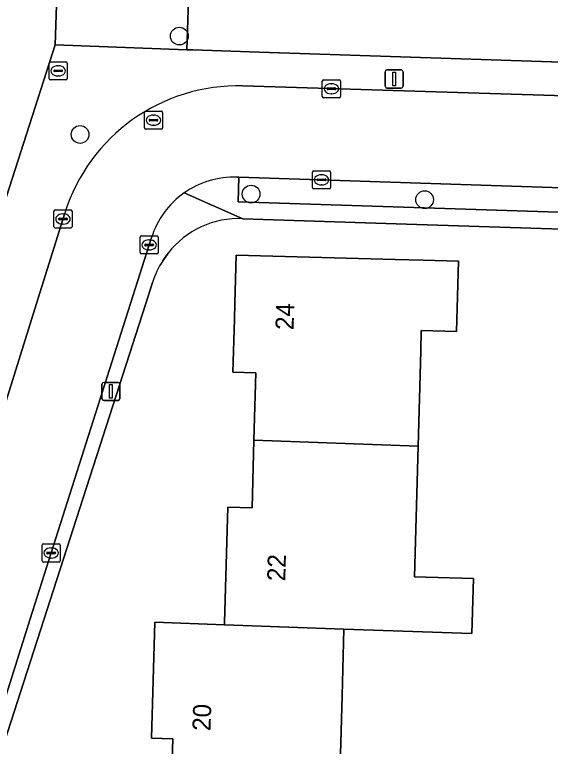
# Model space of a CAD drawing. Extents: x 158455 to 159797, y 387218 to 388672.
# Drawn here: x 159447.54 to 159477.13, y 387725.56 to 387765.95 of the extents above; entities that cross this region are included whole.
import ezdxf

# ---------------------------------------------------------------- set-up
doc = ezdxf.new("R2010")
doc.units = 0
for name, color, linetype in [('IMGEO_Boom', 7, 'Continuous'), ('IMGEO_Brandkraan', 7, 'Continuous'), ('IMGEO_Erf', 7, 'Continuous'), ('IMGEO_Kolk', 7, 'Continuous'), ('IMGEO_Lichtmast', 7, 'Continuous'), ('IMGEO_Muur', 7, 'Continuous'), ('IMGEO_Pand', 7, 'Continuous'), ('IMGEO_Pand_nummerreeks', 7, 'Continuous'), ('IMGEO_Parkeervlak_open', 7, 'Continuous'), ('IMGEO_Rijbaan_lokaal_open', 7, 'Continuous'), ('IMGEO_Rioolput', 7, 'Continuous'), ('IMGEO_Voetpad_open', 7, 'Continuous')]:
    doc.layers.add(name, color=color, linetype=linetype)

msp = doc.modelspace()

# ---------------------------------------------------------------- linework, layer by layer
at = {"layer": 'IMGEO_Boom'}
for centre in [(159456.635, 387764.761), (159451.152, 387759.332), (159460.598, 387756.046), (159470.184, 387755.735)]:
    msp.add_circle(centre, 0.489, dxfattribs=at)
at = {"layer": 'IMGEO_Brandkraan'}
for p, q in [((159449.442, 387762.418), (159449.442, 387763.27)), ((159449.517, 387763.344), (159450.369, 387763.344)), ((159450.443, 387763.27), (159450.443, 387762.418)), ((159449.701, 387762.838), (159449.701, 387762.85)), ((159450.139, 387762.801), (159449.741, 387762.801)), ((159449.744, 387762.887), (159450.142, 387762.887)), ((159449.93, 387763.124), (159449.955, 387763.124)), ((159450.185, 387762.85), (159450.185, 387762.838)), ((159449.953, 387762.564), (159449.928, 387762.564)), ((159450.369, 387762.344), (159449.517, 387762.344))]:
    msp.add_line(p, q, dxfattribs=at)
for points in [[(159449.442, 387762.418), (159449.442, 387763.27)], [(159449.517, 387763.344), (159450.369, 387763.344)], [(159450.443, 387763.27), (159450.443, 387762.418)], [(159450.369, 387762.344), (159449.517, 387762.344)]]:
    msp.add_lwpolyline(points, dxfattribs=at)
for centre, radius, start, end in [((159449.519, 387763.268), 0.0765, 91.552, 178.448), ((159449.519, 387763.268), 0.0765, 91.552, 178.448), ((159450.367, 387763.268), 0.0765, 1.552, 88.448), ((159450.367, 387763.268), 0.0765, 1.552, 88.448), ((159449.741, 387762.847), 0.0403, 85.8775, 175.7526), ((159449.738, 387762.837), 0.0366, 178.938, 274.7102), ((159450.142, 387762.844), 0.043, 264.8664, 352.4533), ((159450.146, 387762.849), 0.0386, 1.7309, 96.639), ((159449.519, 387762.42), 0.0765, 181.552, 268.448), ((159449.519, 387762.42), 0.0765, 181.552, 268.448), ((159450.367, 387762.42), 0.0765, 271.552, 358.448), ((159450.367, 387762.42), 0.0765, 271.552, 358.448)]:
    msp.add_arc(centre, radius, start, end, dxfattribs=at)
for centre, major_axis, ratio, start_param, end_param in [((159449.929, 387762.844), (-0.387, 0.002), 0.722429, 4.712389, 7.853982), ((159449.954, 387762.844), (-0.39, 0.002), 0.717154, 1.570796, 4.712389)]:
    msp.add_ellipse(centre, major_axis=major_axis, ratio=ratio, start_param=start_param, end_param=end_param, dxfattribs=at)
at = {"layer": 'IMGEO_Erf'}
for points in [[(159531.735, 387822.593), (159500, 387823.574), (159459.123, 387824.908), (159458.078, 387794.367), (159457.568, 387779.455), (159457.04, 387764.011), (159457.387, 387764), (159461.065, 387763.878), (159500, 387762.594), (159533.045, 387761.543)], [(159436.405, 387722.741), (159445.18, 387750), (159449.774, 387764.272), (159450.561, 387787.974)], [(159525.384, 387752.73), (159500, 387753.384), (159484.649, 387753.885), (159468.612, 387754.409), (159460.143, 387754.686)], [(159456.02, 387752.782), (159455.716, 387752.36)], [(159456.168, 387722.248), (159456.27, 387725.976), (159455.106, 387726.008), (159455.282, 387732.41), (159459.134, 387732.274), (159459.138, 387732.404), (159459.314, 387738.773), (159460.654, 387738.736), (159460.756, 387742.458), (159460.859, 387746.181), (159459.598, 387746.215), (159459.678, 387749.13), (159459.702, 387750), (159459.776, 387752.679), (159468.558, 387752.437), (159470.107, 387752.394), (159472.052, 387752.34), (159471.944, 387748.453), (159470, 387748.507), (159469.97, 387747.396), (159469.825, 387742.137), (159469.626, 387734.92), (159472.88, 387734.831), (159472.796, 387731.79), (159465.726, 387732.04), (159465.624, 387728.351), (159465.447, 387721.92)], [(159455.159, 387751.171), (159454.781, 387750), (159442.218, 387711.093), (159524.065, 387708.839), (159524.491, 387720.38), (159531.549, 387720.12), (159536.134, 387735.247), (159536.306, 387735.285), (159537.303, 387738.648), (159539.092, 387744.686), (159539.446, 387745.879)]]:
    msp.add_lwpolyline(points, dxfattribs=at)
for centre, radius, start, end in [((159459.912, 387749.769), 4.922, 87.3158, 142.2592), ((159459.892, 387749.679), 4.962, 147.2965, 162.501)]:
    msp.add_arc(centre, radius, start, end, dxfattribs=at)
at = {"layer": 'IMGEO_Kolk'}
for p, q in [((159464.532, 387761.43), (159464.532, 387762.282)), ((159464.607, 387762.356), (159465.459, 387762.356)), ((159465.02, 387762.136), (159465.045, 387762.136)), ((159465.533, 387762.282), (159465.533, 387761.43)), ((159464.791, 387761.85), (159464.791, 387761.862)), ((159465.229, 387761.813), (159464.831, 387761.813)), ((159464.834, 387761.899), (159465.232, 387761.899)), ((159465.275, 387761.862), (159465.275, 387761.85)), ((159465.459, 387761.356), (159464.607, 387761.356)), ((159465.043, 387761.576), (159465.018, 387761.576)), ((159463.99, 387756.403), (159463.99, 387757.255)), ((159464.065, 387757.329), (159464.917, 387757.329)), ((159464.991, 387757.255), (159464.991, 387756.403)), ((159464.249, 387756.823), (159464.249, 387756.835)), ((159464.687, 387756.786), (159464.289, 387756.786)), ((159464.292, 387756.872), (159464.69, 387756.872)), ((159464.478, 387757.109), (159464.503, 387757.109)), ((159464.733, 387756.835), (159464.733, 387756.823)), ((159464.501, 387756.549), (159464.476, 387756.549)), ((159464.917, 387756.329), (159464.065, 387756.329)), ((159449.783, 387755.168), (159450.635, 387755.168)), ((159449.708, 387754.242), (159449.708, 387755.094)), ((159450.196, 387754.948), (159450.221, 387754.948)), ((159450.709, 387755.094), (159450.709, 387754.242)), ((159449.967, 387754.662), (159449.967, 387754.674)), ((159450.405, 387754.625), (159450.007, 387754.625)), ((159450.01, 387754.711), (159450.408, 387754.711)), ((159450.219, 387754.388), (159450.194, 387754.388)), ((159450.451, 387754.674), (159450.451, 387754.662)), ((159450.635, 387754.168), (159449.783, 387754.168)), ((159454.466, 387752.811), (159454.466, 387753.663)), ((159454.541, 387753.737), (159455.393, 387753.737)), ((159454.954, 387753.517), (159454.979, 387753.517)), ((159455.467, 387753.663), (159455.467, 387752.811)), ((159454.725, 387753.231), (159454.725, 387753.243)), ((159455.163, 387753.194), (159454.765, 387753.194)), ((159454.768, 387753.28), (159455.166, 387753.28)), ((159455.209, 387753.243), (159455.209, 387753.231)), ((159455.393, 387752.737), (159454.541, 387752.737)), ((159454.977, 387752.957), (159454.952, 387752.957)), ((159449.053, 387735.812), (159449.053, 387736.664)), ((159449.128, 387736.738), (159449.98, 387736.738)), ((159450.054, 387736.664), (159450.054, 387735.812)), ((159449.312, 387736.232), (159449.312, 387736.244)), ((159449.75, 387736.195), (159449.352, 387736.195)), ((159449.355, 387736.281), (159449.753, 387736.281)), ((159449.541, 387736.518), (159449.566, 387736.518)), ((159449.796, 387736.244), (159449.796, 387736.232)), ((159449.564, 387735.958), (159449.539, 387735.958)), ((159449.98, 387735.738), (159449.128, 387735.738))]:
    msp.add_line(p, q, dxfattribs=at)
for points in [[(159464.532, 387761.43), (159464.532, 387762.282)], [(159464.607, 387762.356), (159465.459, 387762.356)], [(159465.533, 387762.282), (159465.533, 387761.43)], [(159465.459, 387761.356), (159464.607, 387761.356)], [(159463.99, 387756.403), (159463.99, 387757.255)], [(159464.065, 387757.329), (159464.917, 387757.329)], [(159464.991, 387757.255), (159464.991, 387756.403)], [(159464.917, 387756.329), (159464.065, 387756.329)], [(159449.783, 387755.168), (159450.635, 387755.168)], [(159449.708, 387754.242), (159449.708, 387755.094)], [(159450.709, 387755.094), (159450.709, 387754.242)], [(159450.635, 387754.168), (159449.783, 387754.168)], [(159454.466, 387752.811), (159454.466, 387753.663)], [(159454.541, 387753.737), (159455.393, 387753.737)], [(159455.467, 387753.663), (159455.467, 387752.811)], [(159455.393, 387752.737), (159454.541, 387752.737)], [(159449.053, 387735.812), (159449.053, 387736.664)], [(159449.128, 387736.738), (159449.98, 387736.738)], [(159450.054, 387736.664), (159450.054, 387735.812)], [(159449.98, 387735.738), (159449.128, 387735.738)]]:
    msp.add_lwpolyline(points, dxfattribs=at)
for centre, radius, start, end in [((159464.609, 387762.28), 0.0765, 91.552, 178.448), ((159464.609, 387762.28), 0.0765, 91.552, 178.448), ((159465.457, 387762.28), 0.0765, 1.552, 88.448), ((159465.457, 387762.28), 0.0765, 1.552, 88.448), ((159464.831, 387761.859), 0.0403, 85.8775, 175.7526), ((159464.828, 387761.849), 0.0366, 178.938, 274.7102), ((159465.232, 387761.856), 0.043, 264.8664, 352.4533), ((159465.236, 387761.861), 0.0386, 1.7309, 96.639), ((159464.609, 387761.432), 0.0765, 181.552, 268.448), ((159464.609, 387761.432), 0.0765, 181.552, 268.448), ((159465.457, 387761.432), 0.0765, 271.552, 358.448), ((159465.457, 387761.432), 0.0765, 271.552, 358.448), ((159464.067, 387757.253), 0.0765, 91.552, 178.448), ((159464.067, 387757.253), 0.0765, 91.552, 178.448), ((159464.915, 387757.253), 0.0765, 1.552, 88.448), ((159464.915, 387757.253), 0.0765, 1.552, 88.448), ((159464.289, 387756.832), 0.0403, 85.8775, 175.7526), ((159464.286, 387756.822), 0.0366, 178.938, 274.7102), ((159464.69, 387756.829), 0.043, 264.8664, 352.4533), ((159464.694, 387756.834), 0.0386, 1.7309, 96.639), ((159464.067, 387756.405), 0.0765, 181.552, 268.448), ((159464.067, 387756.405), 0.0765, 181.552, 268.448), ((159464.915, 387756.405), 0.0765, 271.552, 358.448), ((159464.915, 387756.405), 0.0765, 271.552, 358.448), ((159449.785, 387755.092), 0.0765, 91.552, 178.448), ((159449.785, 387755.092), 0.0765, 91.552, 178.448), ((159450.633, 387755.092), 0.0765, 1.552, 88.448), ((159450.633, 387755.092), 0.0765, 1.552, 88.448), ((159450.007, 387754.671), 0.0403, 85.8775, 175.7526), ((159450.004, 387754.661), 0.0366, 178.938, 274.7102), ((159450.408, 387754.668), 0.043, 264.8664, 352.4533), ((159450.412, 387754.673), 0.0386, 1.7309, 96.639), ((159449.785, 387754.244), 0.0765, 181.552, 268.448), ((159449.785, 387754.244), 0.0765, 181.552, 268.448), ((159450.633, 387754.244), 0.0765, 271.552, 358.448), ((159450.633, 387754.244), 0.0765, 271.552, 358.448), ((159454.543, 387753.661), 0.0765, 91.552, 178.448), ((159454.543, 387753.661), 0.0765, 91.552, 178.448), ((159455.391, 387753.661), 0.0765, 1.552, 88.448), ((159455.391, 387753.661), 0.0765, 1.552, 88.448), ((159454.765, 387753.24), 0.0403, 85.8775, 175.7526), ((159454.762, 387753.23), 0.0366, 178.938, 274.7102), ((159455.166, 387753.237), 0.043, 264.8664, 352.4533), ((159455.17, 387753.242), 0.0386, 1.7309, 96.639), ((159454.543, 387752.813), 0.0765, 181.552, 268.448), ((159454.543, 387752.813), 0.0765, 181.552, 268.448), ((159455.391, 387752.813), 0.0765, 271.552, 358.448), ((159455.391, 387752.813), 0.0765, 271.552, 358.448), ((159449.13, 387736.662), 0.0765, 91.552, 178.448), ((159449.13, 387736.662), 0.0765, 91.552, 178.448), ((159449.978, 387736.662), 0.0765, 1.552, 88.448), ((159449.978, 387736.662), 0.0765, 1.552, 88.448), ((159449.352, 387736.241), 0.0403, 85.8775, 175.7526), ((159449.349, 387736.231), 0.0366, 178.938, 274.7102), ((159449.753, 387736.238), 0.043, 264.8664, 352.4533), ((159449.757, 387736.243), 0.0386, 1.7309, 96.639), ((159449.13, 387735.814), 0.0765, 181.552, 268.448), ((159449.13, 387735.814), 0.0765, 181.552, 268.448), ((159449.978, 387735.814), 0.0765, 271.552, 358.448), ((159449.978, 387735.814), 0.0765, 271.552, 358.448)]:
    msp.add_arc(centre, radius, start, end, dxfattribs=at)
for centre, major_axis, ratio, start_param, end_param in [((159465.019, 387761.856), (-0.387, 0.002), 0.722429, 4.712389, 7.853982), ((159465.044, 387761.856), (-0.39, 0.002), 0.717154, 1.570796, 4.712389), ((159464.477, 387756.829), (-0.387, 0.002), 0.722429, 4.712389, 7.853982), ((159464.502, 387756.829), (-0.39, 0.002), 0.717154, 1.570796, 4.712389), ((159450.195, 387754.668), (-0.387, 0.002), 0.722429, 4.712389, 7.853982), ((159450.22, 387754.668), (-0.39, 0.002), 0.717154, 1.570796, 4.712389), ((159454.953, 387753.237), (-0.387, 0.002), 0.722429, 4.712389, 7.853982), ((159454.978, 387753.237), (-0.39, 0.002), 0.717154, 1.570796, 4.712389), ((159449.54, 387736.238), (-0.387, 0.002), 0.722429, 4.712389, 7.853982), ((159449.565, 387736.238), (-0.39, 0.002), 0.717154, 1.570796, 4.712389)]:
    msp.add_ellipse(centre, major_axis=major_axis, ratio=ratio, start_param=start_param, end_param=end_param, dxfattribs=at)
at = {"layer": 'IMGEO_Lichtmast'}
for p, q in [((159468.098, 387762.897), (159468.888, 387762.897)), ((159468.888, 387762.897), (159468.098, 387762.897)), ((159467.998, 387761.997), (159467.998, 387762.797)), ((159467.998, 387762.797), (159467.998, 387761.997)), ((159468.988, 387762.797), (159468.988, 387761.997)), ((159468.988, 387761.997), (159468.988, 387762.797)), ((159468.888, 387761.897), (159468.098, 387761.897)), ((159468.098, 387761.897), (159468.888, 387761.897)), ((159452.359, 387744.751), (159452.359, 387745.551)), ((159452.359, 387745.551), (159452.359, 387744.751)), ((159452.459, 387745.651), (159453.249, 387745.651)), ((159453.249, 387745.651), (159452.459, 387745.651)), ((159453.349, 387745.551), (159453.349, 387744.751)), ((159453.349, 387744.751), (159453.349, 387745.551)), ((159453.249, 387744.651), (159452.459, 387744.651)), ((159452.459, 387744.651), (159453.249, 387744.651))]:
    msp.add_line(p, q, dxfattribs=at)
for points in [[(159468.418, 387762.772), (159468.568, 387762.772), (159468.568, 387762.022), (159468.418, 387762.022), (159468.418, 387762.772)], [(159452.779, 387745.526), (159452.929, 387745.526), (159452.929, 387744.776), (159452.779, 387744.776), (159452.779, 387745.526)]]:
    msp.add_lwpolyline(points, dxfattribs=at)
for centre, start, end in [((159468.098, 387762.797), 90, 180), ((159468.098, 387762.797), 90, 180), ((159468.888, 387762.797), 0, 90), ((159468.888, 387762.797), 360, 90), ((159468.098, 387761.997), 180, 270), ((159468.098, 387761.997), 180, 270), ((159468.888, 387761.997), 270, 0), ((159468.888, 387761.997), 270, 0), ((159452.459, 387745.551), 90, 180), ((159452.459, 387745.551), 90, 180), ((159453.249, 387745.551), 0, 90), ((159453.249, 387745.551), 360, 90), ((159452.459, 387744.751), 180, 270), ((159452.459, 387744.751), 180, 270), ((159453.249, 387744.751), 270, 0), ((159453.249, 387744.751), 270, 0)]:
    msp.add_arc(centre, 0.1, start, end, dxfattribs=at)
at = {"layer": 'IMGEO_Muur'}
msp.add_lwpolyline([(159468.612, 387754.409), (159484.649, 387753.885)], dxfattribs=at)
at = {"layer": 'IMGEO_Pand'}
for points in [[(159460.756, 387742.458), (159469.825, 387742.137), (159469.97, 387747.396), (159470, 387748.507), (159471.944, 387748.453), (159472.052, 387752.34), (159470.107, 387752.394), (159468.558, 387752.437), (159459.776, 387752.679), (159459.702, 387750), (159459.678, 387749.13), (159459.598, 387746.215), (159460.859, 387746.181)], [(159469.825, 387742.137), (159460.756, 387742.458), (159460.654, 387738.736), (159459.314, 387738.773), (159459.138, 387732.404), (159459.134, 387732.274), (159465.726, 387732.04), (159472.796, 387731.79), (159472.88, 387734.831), (159469.626, 387734.92)], [(159465.624, 387728.351), (159465.726, 387732.04), (159459.134, 387732.274), (159455.282, 387732.41), (159455.106, 387726.008), (159456.27, 387725.976), (159456.168, 387722.248), (159465.447, 387721.92)]]:
    msp.add_lwpolyline(points, close=True, dxfattribs=at)
at = {"layer": 'IMGEO_Parkeervlak_open'}
msp.add_lwpolyline([(159459.919, 387756.977), (159459.875, 387755.618), (159484.418, 387754.815), (159484.462, 387756.175)], close=True, dxfattribs=at)
at = {"layer": 'IMGEO_Rijbaan_lokaal_open'}
msp.add_lwpolyline([(159458.078, 387794.367), (159459.123, 387824.908), (159447.559, 387825.303), (159455.347, 387814.333), (159454.947, 387800.839), (159450.883, 387797.804), (159450.692, 387791.976), (159450.561, 387787.974), (159449.774, 387764.272), (159457.04, 387764.011), (159457.568, 387779.455)], close=True, dxfattribs=at)
for points in [[(159521.632, 387759.862), (159500, 387760.774), (159499.311, 387760.799), (159460.148, 387762.008)], [(159459.807, 387756.981), (159459.919, 387756.977), (159484.462, 387756.175), (159488.665, 387756.037), (159497.671, 387755.743), (159500, 387755.664), (159500.384, 387755.651), (159508.792, 387755.364), (159521.58, 387754.927)], [(159450.311, 387754.993), (159448.745, 387750), (159446.172, 387741.8), (159439.386, 387720.687), (159444.189, 387719.262), (159448.399, 387732.608), (159453.938, 387750)], [(159453.938, 387750), (159455.1, 387753.649)]]:
    msp.add_lwpolyline(points, dxfattribs=at)
for centre, radius, start, end in [((159459.87, 387751.993), 10.019, 88.4121, 162.575), ((159459.664, 387752.191), 4.792, 88.287, 125.2811), ((159459.665, 387752.192), 4.792, 125.3015, 162.3002)]:
    msp.add_arc(centre, radius, start, end, dxfattribs=at)
at = {"layer": 'IMGEO_Rioolput'}
for p, q in [((159454.705, 387759.694), (159454.705, 387760.546)), ((159454.78, 387760.62), (159455.632, 387760.62)), ((159455.193, 387760.4), (159455.218, 387760.4)), ((159455.706, 387760.546), (159455.706, 387759.694)), ((159454.964, 387760.114), (159454.964, 387760.126)), ((159455.402, 387760.077), (159455.004, 387760.077)), ((159455.007, 387760.163), (159455.405, 387760.163)), ((159455.448, 387760.126), (159455.448, 387760.114)), ((159455.632, 387759.62), (159454.78, 387759.62)), ((159455.216, 387759.84), (159455.191, 387759.84))]:
    msp.add_line(p, q, dxfattribs=at)
for points in [[(159454.705, 387759.694), (159454.705, 387760.546)], [(159454.78, 387760.62), (159455.632, 387760.62)], [(159455.706, 387760.546), (159455.706, 387759.694)], [(159455.632, 387759.62), (159454.78, 387759.62)]]:
    msp.add_lwpolyline(points, dxfattribs=at)
for centre, radius, start, end in [((159454.782, 387760.544), 0.0765, 91.552, 178.448), ((159454.782, 387760.544), 0.0765, 91.552, 178.448), ((159455.63, 387760.544), 0.0765, 1.552, 88.448), ((159455.63, 387760.544), 0.0765, 1.552, 88.448), ((159455.004, 387760.123), 0.0403, 85.8775, 175.7526), ((159455.001, 387760.113), 0.0366, 178.938, 274.7102), ((159455.405, 387760.12), 0.043, 264.8664, 352.4533), ((159455.409, 387760.125), 0.0386, 1.7309, 96.639), ((159454.782, 387759.696), 0.0765, 181.552, 268.448), ((159454.782, 387759.696), 0.0765, 181.552, 268.448), ((159455.63, 387759.696), 0.0765, 271.552, 358.448), ((159455.63, 387759.696), 0.0765, 271.552, 358.448)]:
    msp.add_arc(centre, radius, start, end, dxfattribs=at)
for centre, major_axis, ratio, start_param, end_param in [((159455.192, 387760.12), (-0.387, 0.002), 0.722429, 4.712389, 7.853982), ((159455.217, 387760.12), (-0.39, 0.002), 0.717154, 1.570796, 4.712389)]:
    msp.add_ellipse(centre, major_axis=major_axis, ratio=ratio, start_param=start_param, end_param=end_param, dxfattribs=at)
at = {"layer": 'IMGEO_Voetpad_open'}
for points in [[(159531.495, 387757.403), (159533.025, 387760.067), (159533.045, 387761.543), (159500, 387762.594), (159461.065, 387763.878), (159457.387, 387764), (159457.04, 387764.011), (159449.774, 387764.272), (159445.18, 387750), (159436.405, 387722.741)], [(159460.148, 387762.008), (159499.311, 387760.799), (159500, 387760.774), (159521.632, 387759.862)], [(159521.58, 387754.927), (159521.53, 387753.478), (159508.747, 387753.914), (159508.792, 387755.364), (159500.384, 387755.651), (159500.34, 387754.295), (159500, 387754.307), (159488.62, 387754.679), (159488.665, 387756.037), (159484.462, 387756.175), (159484.418, 387754.815), (159459.875, 387755.618), (159459.919, 387756.977), (159459.807, 387756.981)], [(159460.143, 387754.686), (159456.896, 387756.103)], [(159456.896, 387756.103), (159460.143, 387754.686), (159468.612, 387754.409), (159484.649, 387753.885), (159500, 387753.384), (159525.384, 387752.73)], [(159435.266, 387721.197), (159439.386, 387720.687), (159446.172, 387741.8), (159448.745, 387750), (159450.311, 387754.993)], [(159455.1, 387753.649), (159453.938, 387750), (159448.399, 387732.608), (159444.189, 387719.262), (159443.987, 387718.622)], [(159455.716, 387752.36), (159456.02, 387752.782)], [(159370.865, 387723.742), (159365.624, 387723.25), (159366.72, 387713.616), (159370.52, 387713.499), (159371.79, 387713.467), (159439.41, 387711.144), (159440.628, 387711.142), (159442.218, 387711.093), (159454.781, 387750), (159455.159, 387751.171)]]:
    msp.add_lwpolyline(points, dxfattribs=at)
for centre, radius, start, end in [((159459.87, 387751.993), 10.019, 88.4121, 162.575), ((159459.664, 387752.191), 4.792, 88.287, 125.2811), ((159459.665, 387752.192), 4.792, 125.3015, 162.3002), ((159459.912, 387749.769), 4.922, 87.3158, 142.2592), ((159459.892, 387749.679), 4.962, 147.2965, 162.501)]:
    msp.add_arc(centre, radius, start, end, dxfattribs=at)

# ---------------------------------------------------------------- texts
at = {"layer": 'IMGEO_Pand_nummerreeks'}
for s, rotation, p in [('24', 88.4226, (159462.943, 387748.53)), ('22', 88.4188, (159462.483, 387734.668)), ('20', 87.9834, (159458.352, 387726.4))]:
    msp.add_text(s, height=1, rotation=rotation, dxfattribs=at).set_placement(p)

doc.saveas('drawing.dxf')
